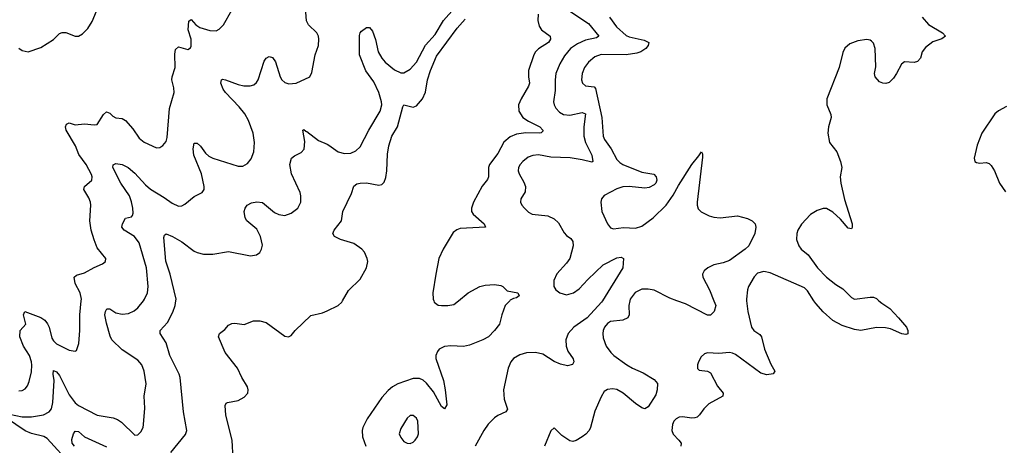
# Model space of a CAD drawing. Header units: inches. Extents: x 1550315 to 1685896, y 510706 to 640504.
# Tile 259 of 452: x 1598035 to 1604327, y 599076 to 601795. Entities that reach past the tile are written whole.
import ezdxf

# ---------------------------------------------------------------- set-up
doc = ezdxf.new("R2010")
doc.units = ezdxf.units.IN
doc.header["$MEASUREMENT"] = 0
for name, color, linetype in [('B5599', 7, 'Continuous'), ('B5690', 7, 'Continuous'), ('B6509', 7, 'Continuous'), ('B6600', 7, 'Continuous')]:
    doc.layers.add(name, color=color, linetype=linetype)

msp = doc.modelspace()

# ---------------------------------------------------------------- linework, layer by layer
at = {"layer": 'B5599', "color": 5}
for points, elevation in [([(1597970, 599275.6), (1598050, 599258.6), (1598110, 599257.7), (1598187.3, 599270), (1598224.2, 599290), (1598237.7, 599310), (1598246.4, 599350), (1598254.6, 599490), (1598248.2, 599530), (1598250, 599553.4), (1598270, 599546.4), (1598290, 599521.5), (1598350, 599399.3), (1598390, 599348.4), (1598410, 599330.2), (1598530, 599269.3), (1598631.2, 599251.2), (1598660.7, 599240.7), (1598684.7, 599224.7), (1598770, 599142), (1598790, 599144), (1598810, 599162.8), (1598822.9, 599190), (1598825.6, 599210), (1598834.1, 599314.1), (1598829.8, 599390), (1598843.1, 599470), (1598830.7, 599550.7), (1598814.5, 599590), (1598790, 599620.4), (1598690, 599686.8), (1598623.8, 599750), (1598613.3, 599773.3), (1598590, 599857), (1598579.8, 599910), (1598582.2, 599930), (1598591.5, 599948.5), (1598610, 599948.8), (1598650, 599922), (1598690, 599913.5), (1598730, 599918.5), (1598765.7, 599934.3), (1598790, 599954.6), (1598825.3, 600000)], 560), ([(1598030, 599424.9), (1598050, 599426.7), (1598070, 599437.1), (1598084.2, 599455.8), (1598095.3, 599484.7), (1598110, 599546), (1598112.7, 599587.3), (1598110.5, 599610), (1598096.5, 599650), (1598059.3, 599710), (1598036.5, 599770), (1598038.5, 599810), (1598073.6, 599850), (1598058.7, 599910), (1598068, 599930), (1598170, 599891.8), (1598195, 599875), (1598212.4, 599852.4), (1598222.4, 599830), (1598239.9, 599759.9), (1598250, 599742.9), (1598270, 599724.7), (1598350, 599684.6), (1598390, 599677.3), (1598398, 599682), (1598412.6, 599727.4), (1598419.8, 599810), (1598418.5, 599910), (1598428, 600000)], 580), ([(1598999.6, 599030), (1599095.1, 599144.9), (1599102.9, 599170), (1599081.7, 599290), (1599059.8, 599510), (1599053.7, 599530), (1598994.2, 599650), (1598970.7, 599730.7), (1598933.3, 599790), (1598931.8, 599810), (1598978.5, 599861.5), (1599014.3, 599925.7), (1599028.3, 599970), (1599032.7, 600000)], 540), ([(1599398.6, 598990), (1599392.7, 599110), (1599352.1, 599267.9), (1599348.6, 599330), (1599355.2, 599344.8), (1599362.7, 599350), (1599430, 599362), (1599470, 599383.9), (1599492, 599410), (1599494, 599430), (1599489.8, 599450), (1599454.6, 599510), (1599427.4, 599570), (1599348.4, 599670), (1599304.2, 599770), (1599312.6, 599790), (1599344.9, 599815.1), (1599370, 599844), (1599390, 599854.8), (1599410, 599857.3), (1599470, 599847.7), (1599529.5, 599870.5), (1599569.5, 599870.5), (1599610, 599860.5), (1599730, 599774), (1599751.7, 599768.3), (1599770, 599777.3), (1599795.6, 599810), (1599895.6, 599904.4), (1599970, 599921.7), (1600000, 599936.1)], 520), ([(1598365.3, 598950), (1598210, 599120.8), (1598190, 599131.7), (1598110, 599151.2), (1598070, 599169.1), (1597951.5, 599250)], 560), ([(1598384.6, 599070), (1598371, 599090), (1598367.1, 599112.9), (1598378.7, 599150), (1598390, 599167.7), (1598410, 599164.9), (1598450, 599130.2), (1598590, 599066.2)], 540)]:
    msp.add_lwpolyline(points, dxfattribs=dict(at, elevation=elevation))
at = {"layer": 'B5690', "color": 5}
for points, elevation in [([(1598825.3, 600000), (1598833.1, 600010), (1598850.8, 600050), (1598855.9, 600090), (1598844.8, 600210), (1598799.3, 600370), (1598769.2, 600409.2), (1598703, 600450), (1598688.6, 600470), (1598691, 600490), (1598710, 600526.4), (1598750, 600536.4), (1598756.5, 600543.5), (1598760.1, 600559.9), (1598757.7, 600590), (1598750, 600631.6), (1598736, 600670), (1598682, 600750), (1598629.8, 600850), (1598631.5, 600868.5), (1598650, 600875.6), (1598690, 600869.1), (1598727, 600850), (1598770, 600813.4), (1598839.2, 600739.2), (1598870, 600712.9), (1598959, 600659), (1599010, 600622.3), (1599050, 600604.4), (1599070, 600606.4), (1599090, 600616.4), (1599150, 600666), (1599201.2, 600690), (1599214, 600710), (1599213.6, 600730), (1599196.1, 600810), (1599147.9, 600930), (1599142.6, 600970), (1599150, 601006), (1599170, 601005.5), (1599190, 600986), (1599222, 600942), (1599243.4, 600923.4), (1599269.6, 600909.6), (1599430, 600858.5), (1599460.4, 600859.6), (1599490, 600875.8), (1599513.5, 600906.5), (1599531.1, 600951.1), (1599535.3, 601010), (1599525.8, 601070), (1599496.1, 601150), (1599472.8, 601192.8), (1599437.9, 601237.9), (1599350, 601328.9), (1599335.8, 601350), (1599320.4, 601390), (1599325.1, 601410), (1599330, 601414.4), (1599349.6, 601410.4), (1599430, 601379.7), (1599468.2, 601371.8), (1599506.9, 601373.1), (1599530, 601379.5), (1599547.3, 601392.7), (1599559.7, 601410), (1599598, 601530), (1599610, 601548), (1599630, 601560.5), (1599650, 601553), (1599670, 601525.5), (1599700.2, 601430), (1599710.2, 601410.2), (1599730, 601393.1), (1599754.8, 601385.2), (1599802, 601390), (1599889.6, 601430.4), (1599901.6, 601458.4), (1599922, 601570), (1599943.5, 601630), (1599947.1, 601670), (1599944, 601690), (1599934.3, 601710), (1599881.4, 601761.4), (1599867.7, 601787.7), (1599858.9, 601901.1)], 560), ([(1598030, 601612), (1598050, 601598.8), (1598090, 601588.9), (1598170, 601618), (1598250, 601669.1), (1598290, 601706.3), (1598306.2, 601713.8), (1598330, 601712.8), (1598390, 601690.3), (1598410, 601690.4), (1598435.5, 601704.5), (1598470, 601739.3), (1598497, 601783), (1598526.3, 601850)], 620), ([(1598428, 600000), (1598429, 600010), (1598420.7, 600050), (1598388.3, 600110), (1598383.5, 600150), (1598397.2, 600162.8), (1598450, 600178.2), (1598510, 600211.7), (1598564.4, 600235.6), (1598582.7, 600250), (1598586, 600270), (1598530, 600338.4), (1598510, 600389.4), (1598490.8, 600450), (1598482.4, 600510), (1598489.8, 600610), (1598486.6, 600630), (1598476.8, 600656.8), (1598445.6, 600710), (1598449.6, 600730), (1598496, 600770), (1598498.4, 600790), (1598494, 600806), (1598459.2, 600870), (1598413.1, 600933.1), (1598391, 600990), (1598332, 601090), (1598327.7, 601110), (1598333, 601127), (1598350, 601135.8), (1598390, 601122.8), (1598450, 601129.4), (1598510, 601122.4), (1598530, 601126), (1598570, 601188.8), (1598590, 601207), (1598610, 601198), (1598630, 601178), (1598648.3, 601168.3), (1598690, 601162.8), (1598710, 601151.7), (1598757, 601097), (1598797.7, 601037.7), (1598830, 601011.7), (1598910, 600976.3), (1598930, 600977.3), (1598949.6, 600990.4), (1598970, 601016), (1598978, 601042), (1598992.3, 601227.7), (1599021.2, 601330), (1599019.6, 601359.6), (1599007.1, 601410), (1599008.8, 601430), (1599027.4, 601490), (1599026.2, 601573.8), (1599030, 601604.7), (1599050, 601621.6), (1599110, 601603.8), (1599125.6, 601614.4), (1599130, 601624.7), (1599130.7, 601670.7), (1599111.1, 601730), (1599115.3, 601784.7), (1599130, 601794.9), (1599161.2, 601761.2), (1599185.1, 601745.1), (1599250, 601726.4), (1599290, 601723.7), (1599310, 601734), (1599338.2, 601761.8), (1599390, 601856.5)], 580), ([(1599032.7, 600000), (1599034.2, 600010), (1598995.4, 600170), (1598968, 600252), (1598956.1, 600403.9), (1598960.6, 600419.4), (1598970, 600426.4), (1599012.2, 600410), (1599070, 600376.9), (1599150, 600316.9), (1599170, 600306.9), (1599210, 600296.5), (1599270, 600297.4), (1599370, 600313.1), (1599510, 600285.5), (1599547.2, 600292.8), (1599570, 600306.8), (1599580.9, 600330), (1599585.4, 600354.6), (1599574.2, 600410), (1599550, 600457.4), (1599485.6, 600510), (1599476.2, 600530), (1599469.5, 600570), (1599476, 600590), (1599489, 600610), (1599515.6, 600624.4), (1599550, 600630.3), (1599587.3, 600627.3), (1599664.1, 600564.1), (1599690.1, 600550.1), (1599730, 600545), (1599770, 600559.2), (1599812.4, 600590), (1599831.8, 600630), (1599831.5, 600670), (1599826.3, 600690), (1599771.1, 600810), (1599762, 600870), (1599772.3, 600910), (1599790, 600925.5), (1599834.1, 600945.9), (1599852.1, 600967.9), (1599857.6, 601017.6), (1599844, 601090), (1599850, 601093), (1599862.4, 601082.4), (1599870, 601081.6), (1599943.4, 601023.4), (1600000, 600998.7)], 540)]:
    msp.add_lwpolyline(points, dxfattribs=dict(at, elevation=elevation))
at = {"layer": 'B6509', "color": 5}
for points, elevation in [([(1600000, 599936.1), (1600070.8, 599970), (1600092.4, 599990), (1600098.2, 600000)], 520), ([(1601166.4, 600000), (1601137.3, 599970), (1601114.8, 599910), (1601100.3, 599850), (1601070, 599809.7), (1601030.1, 599769.9), (1600994.4, 599750), (1600910, 599715), (1600870, 599707.4), (1600790, 599711.3), (1600750, 599708.2), (1600715.6, 599690), (1600704.3, 599675.7), (1600694, 599650), (1600694.7, 599630), (1600742.8, 599490), (1600754.4, 599430), (1600765.2, 599334.8), (1600750.4, 599309.6), (1600730, 599325.1), (1600678.3, 599418.3), (1600633.8, 599473.8), (1600612.2, 599492.2), (1600590, 599503), (1600550, 599503.7), (1600452, 599470), (1600417.4, 599450), (1600390, 599427.3), (1600350, 599382), (1600255.4, 599244.6), (1600228, 599190), (1600223.7, 599170), (1600226.2, 599130), (1600246.4, 599070)], 520), ([(1600680.3, 600000), (1600684.1, 599990), (1600710, 599971.7), (1600730, 599969.6), (1600771, 599969), (1600810, 599976.6), (1600839.2, 600000)], 520), ([(1601758.8, 600000), (1601752.6, 599990), (1601660.5, 599890), (1601576.6, 599830), (1601539, 599790), (1601525.6, 599750), (1601527.5, 599710), (1601538.1, 599678.1), (1601570.8, 599629.2), (1601576, 599610), (1601566.8, 599593.2), (1601535.6, 599584.4), (1601490, 599594.6), (1601450, 599610.7), (1601377.5, 599657.5), (1601330, 599669.8), (1601273.2, 599666.8), (1601230, 599654.8), (1601190.4, 599630), (1601173.4, 599610), (1601156, 599570), (1601126, 599430), (1601131, 599371), (1601153.1, 599306.9), (1601142, 599290), (1601090, 599266), (1601070, 599251.8), (1601028.9, 599211.1), (1601000.7, 599170), (1600946.2, 599070)], 540), ([(1601934.4, 600000), (1601926.9, 599970), (1601929, 599910), (1601920.3, 599890), (1601890, 599875.8), (1601810, 599867.6), (1601790, 599853.5), (1601772.4, 599830), (1601763.2, 599810), (1601760.2, 599790), (1601763.6, 599763.6), (1601782.6, 599710), (1601811.4, 599670), (1601831.6, 599650), (1601915.2, 599590), (1601950, 599569.4), (1602019.1, 599539.1), (1602090, 599496.1), (1602110, 599470.5), (1602109.2, 599430), (1602100.7, 599399.3), (1602050, 599321.6), (1602030, 599309.7), (1602010, 599315.1), (1601970, 599342.8), (1601890.4, 599410.4), (1601850, 599432.3), (1601822.2, 599437.8), (1601790, 599432.9), (1601770, 599420.5), (1601750, 599386.6), (1601710, 599294), (1601682.6, 599190), (1601673, 599170), (1601652.7, 599147.3), (1601629.3, 599130), (1601590, 599107.5), (1601570, 599101.5), (1601550, 599104), (1601499.5, 599139.5), (1601450, 599188), (1601430, 599168), (1601388.5, 599071.5)], 560), ([(1602680.2, 600000), (1602687, 599930), (1602711.5, 599830), (1602726, 599810), (1602764.2, 599784.2), (1602776.1, 599770), (1602793.7, 599690), (1602834, 599594), (1602859.5, 599550), (1602850, 599532.3), (1602810, 599526.9), (1602770, 599537.8), (1602610, 599657.4), (1602590, 599665.8), (1602570, 599668.8), (1602502.3, 599662.3), (1602430, 599667.8), (1602410, 599659.7), (1602390, 599640.5), (1602372.2, 599610), (1602366, 599590), (1602365.9, 599565.9), (1602376.7, 599556.7), (1602430, 599550.4), (1602450, 599539.3), (1602494.2, 599454.2), (1602530.3, 599410), (1602528.2, 599390), (1602438, 599342), (1602406.5, 599310), (1602379, 599270), (1602363, 599257), (1602350, 599250.9), (1602330, 599249.8), (1602270, 599258.7), (1602250, 599256), (1602230, 599245.1), (1602216, 599230), (1602206.7, 599210), (1602202.6, 599170), (1602210, 599147.4), (1602247.7, 599110), (1602260.9, 599090), (1602258.7, 599070)], 580), ([(1602470.7, 600000), (1602482.3, 599970), (1602472.3, 599930), (1602450, 599908.2), (1602430, 599908.3), (1602290, 599979.8), (1602234.6, 600000)], 560), ([(1603525.3, 600000), (1603543.2, 599983.2), (1603594.4, 599950), (1603650.4, 599890), (1603700.7, 599830), (1603710.7, 599810), (1603710.9, 599789.1), (1603696.8, 599783.2), (1603672.7, 599787.3), (1603599.3, 599819.3), (1603566.5, 599826.5), (1603510, 599829.3), (1603409.5, 599810.5), (1603370, 599815.8), (1603290, 599840.7), (1603230, 599874.5), (1603168.3, 599928.3), (1603121.5, 599981.5), (1603109.9, 600000)], 580)]:
    msp.add_lwpolyline(points, dxfattribs=dict(at, elevation=elevation))
at = {"layer": 'B6509', "color": 5, "elevation": 540}
msp.add_lwpolyline([(1600550, 599266), (1600530, 599266), (1600510, 599249.3), (1600470, 599184), (1600460.5, 599150), (1600470, 599126), (1600490, 599100.7), (1600510, 599090.7), (1600530, 599087.3), (1600550, 599097.3), (1600562.7, 599110), (1600577, 599130), (1600582.9, 599150), (1600578.4, 599230), (1600570, 599249)], close=True, dxfattribs=at)
at = {"layer": 'B6600', "color": 5}
for points, elevation in [([(1600000, 600998.7), (1600010, 600994.3), (1600070, 600951.7), (1600110, 600939), (1600150, 600943.2), (1600182.4, 600957.6), (1600210, 600983.1), (1600266, 601090), (1600338, 601210), (1600349.2, 601250), (1600347.9, 601270), (1600330, 601329.7), (1600297.4, 601397.4), (1600247.4, 601467.4), (1600206, 601570), (1600206.5, 601693.5), (1600209.6, 601710), (1600218.3, 601721.7), (1600250, 601744.9), (1600270, 601744), (1600290, 601720.7), (1600307.7, 601667.7), (1600326, 601590), (1600348.1, 601548.1), (1600370, 601523.5), (1600430, 601473.5), (1600470, 601454.7), (1600490, 601455.6), (1600530, 601478), (1600570, 601523.2), (1600627.4, 601632.6), (1600690, 601699), (1600742, 601790), (1600812.6, 601867.4)], 540), ([(1601347.7, 601830), (1601345.3, 601790), (1601353.5, 601753.5), (1601370.2, 601730), (1601423.7, 601690), (1601426.7, 601670), (1601413.4, 601650), (1601350, 601608.9), (1601331.1, 601590), (1601319.7, 601570), (1601286.7, 601470), (1601285.2, 601430), (1601291.8, 601390), (1601286.8, 601370), (1601238.4, 601290), (1601222.6, 601250), (1601224.7, 601210), (1601250, 601170.2), (1601285.6, 601145.6), (1601357.6, 601110), (1601378.4, 601090), (1601377, 601083), (1601368.1, 601071.9), (1601354, 601070), (1601270, 601071.4), (1601210, 601063), (1601170, 601046.9), (1601128.4, 601011.6), (1601090, 600939.3), (1601036.6, 600870), (1601031.5, 600850), (1601030.2, 600790), (1601025.2, 600774.8), (1600989.3, 600730.7), (1600935, 600630), (1600921, 600590), (1600922.2, 600570), (1600932.8, 600552.8), (1601002.4, 600490), (1601010.7, 600470), (1600850, 600460.4), (1600827.3, 600452.7), (1600805.2, 600434.8), (1600739.9, 600330), (1600714.3, 600270), (1600693.2, 600170), (1600674.7, 600050), (1600676.6, 600010), (1600680.3, 600000)], 520), ([(1601550.4, 601850), (1601670, 601770.2), (1601736.5, 601690), (1601720.2, 601679.8), (1601650, 601663.8), (1601599.1, 601640.9), (1601555, 601610), (1601515.7, 601564.3), (1601486.3, 601513.7), (1601461.8, 601450), (1601456.1, 601410), (1601457.2, 601342.8), (1601446, 601270), (1601450.2, 601250), (1601461.5, 601230), (1601484.7, 601204.7), (1601510, 601188.1), (1601550, 601185.4), (1601630, 601201.8), (1601650, 601192.4), (1601640.1, 601110), (1601640.2, 601050), (1601651.1, 601010), (1601690.2, 600930), (1601697.6, 600890), (1601690, 600884), (1601630, 600899.8), (1601552.8, 600912.8), (1601430, 600916.5), (1601350, 600930.7), (1601313, 600927), (1601284.4, 600915.6), (1601250.2, 600889.8), (1601232.4, 600870), (1601222.4, 600850), (1601220.4, 600830), (1601226.4, 600810), (1601257.2, 600757.2), (1601267.9, 600730), (1601264.5, 600695.5), (1601236.4, 600650), (1601234.9, 600630), (1601243, 600610), (1601260.5, 600590), (1601285.7, 600565.7), (1601310, 600552.4), (1601410, 600541.5), (1601450, 600523.2), (1601477.2, 600497.2), (1601513.7, 600433.7), (1601530, 600415.8), (1601557.2, 600397.2), (1601570, 600378.8), (1601571.3, 600350), (1601550.2, 600269.8), (1601530, 600238.7), (1601468.2, 600171.8), (1601448.9, 600130), (1601449, 600090), (1601461.1, 600070), (1601486.4, 600050), (1601530, 600038), (1601573.7, 600050), (1601610, 600076.3), (1601664.5, 600135.5), (1601763.1, 600230), (1601850, 600272.9), (1601877.6, 600277.6), (1601893, 600270), (1601888.5, 600210), (1601758.8, 600000)], 540), ([(1600098.2, 600000), (1600135.5, 600064.5), (1600210, 600136.9), (1600251.7, 600210), (1600258.7, 600250), (1600255.1, 600270), (1600237.2, 600310), (1600221.5, 600330), (1600170, 600365.7), (1600085.2, 600390), (1600046, 600410), (1600036, 600430), (1600043.7, 600450), (1600092.3, 600510), (1600099.6, 600570), (1600155.9, 600684.1), (1600170, 600730.7), (1600190, 600745.5), (1600209.7, 600750.3), (1600250, 600753.4), (1600330, 600738), (1600350, 600741.3), (1600363.5, 600756.5), (1600373.8, 600786.2), (1600380.6, 600830), (1600385.1, 600934.9), (1600392.7, 600990), (1600413.8, 601050), (1600449.1, 601110.9), (1600482.3, 601237.7), (1600490, 601250.4), (1600550, 601234.9), (1600570, 601243.8), (1600608.3, 601290), (1600627.3, 601332.7), (1600641.1, 601410), (1600659.4, 601470), (1600699.2, 601560.8), (1600830, 601739.7), (1600881.6, 601798.4)], 520), ([(1601804.9, 601810), (1601849.2, 601750), (1601910, 601693.8), (1601930, 601684.7), (1602024.9, 601664.9), (1602054.8, 601650), (1602050.6, 601630), (1602035.5, 601610), (1602004, 601590), (1601978.2, 601581.8), (1601910, 601569.8), (1601750, 601572.2), (1601710, 601557.2), (1601670, 601524.4), (1601644.7, 601490), (1601629.2, 601450), (1601625.2, 601410), (1601630.4, 601390), (1601650, 601372), (1601706.3, 601366.3), (1601715.3, 601355.3), (1601755.5, 601170), (1601764.3, 601050), (1601771.4, 601030), (1601813.6, 600970), (1601850, 600902), (1601870, 600881.7), (1601890, 600870.3), (1602010, 600821.1), (1602087.7, 600807.7), (1602102.8, 600790), (1602107.3, 600770), (1602099.1, 600750), (1602090, 600740.9), (1602056.5, 600723.5), (1602030, 600719.1), (1601930, 600729.8), (1601890, 600727.9), (1601850, 600713.8), (1601769, 600671), (1601753, 600650), (1601747.7, 600630), (1601755.8, 600570), (1601790, 600490.7), (1601810, 600464.9), (1601830, 600458), (1601892.3, 600467.7), (1601970, 600462.3), (1602010, 600474.9), (1602083.6, 600530), (1602165.1, 600610), (1602210, 600673.4), (1602243.9, 600736.1), (1602330, 600870.4), (1602375.1, 600924.9), (1602390.9, 600950.9), (1602397.3, 600937.3), (1602397.1, 600917.1), (1602363.2, 600630), (1602363.2, 600610), (1602370, 600586.4), (1602390, 600566.5), (1602441.2, 600541.2), (1602470, 600532.8), (1602510, 600530.2), (1602621.7, 600541.7), (1602684.7, 600524.7), (1602716, 600510), (1602734, 600490), (1602739.3, 600470), (1602731.7, 600430), (1602693.2, 600350), (1602671.1, 600328.9), (1602570, 600255.8), (1602530, 600240.9), (1602470, 600229.8), (1602432.4, 600210), (1602408.4, 600190), (1602401.8, 600178.2), (1602397.6, 600170), (1602399.5, 600150), (1602443.6, 600070), (1602470.7, 600000)], 560), ([(1603802.9, 601810), (1603843.2, 601763.2), (1603931.8, 601710), (1603950.5, 601690), (1603926.9, 601673.1), (1603870, 601652.4), (1603822.3, 601617.7), (1603802.8, 601590), (1603791, 601549), (1603771.7, 601528.3), (1603750, 601522.2), (1603690, 601525.1), (1603670, 601511.5), (1603638.5, 601450), (1603618.5, 601421.5), (1603590, 601393.6), (1603570, 601386.6), (1603550, 601389.4), (1603530, 601398.7), (1603500.5, 601430), (1603497.3, 601450), (1603505.5, 601494.5), (1603502.5, 601610), (1603490, 601645.6), (1603477.5, 601657.5), (1603470, 601663.5), (1603447.2, 601667.2), (1603390, 601659.2), (1603340, 601640), (1603307.6, 601612.4), (1603295, 601585), (1603271.1, 601490), (1603192.7, 601290), (1603193.4, 601250), (1603218, 601190), (1603220.5, 601170), (1603204, 601110), (1603199.1, 601070), (1603210.6, 601010), (1603257.6, 600950), (1603280.9, 600890), (1603287.6, 600850), (1603278.5, 600790), (1603282.3, 600750), (1603305.4, 600645.4), (1603354, 600490), (1603353.5, 600466.5), (1603350, 600459), (1603330, 600462.9), (1603280.2, 600520.2), (1603230, 600565.8), (1603190, 600588.9), (1603170, 600589.8), (1603130, 600576.5), (1603088, 600550), (1603030.8, 600489.2), (1603007.2, 600450), (1603001.2, 600430), (1602999.7, 600390), (1603013.4, 600350), (1603029.6, 600329.6), (1603072.7, 600292.7), (1603133.8, 600210), (1603190, 600149.2), (1603250, 600102.6), (1603295.4, 600075.4), (1603350, 600020.5), (1603370, 600010.4), (1603470, 600023.1), (1603490, 600022.4), (1603510, 600014.4), (1603525.3, 600000)], 580), ([(1604339.7, 601240.3), (1604290, 601212.5), (1604266.5, 601193.5), (1604183.6, 601070), (1604152.3, 600992.3), (1604134.9, 600910), (1604139.1, 600890), (1604150, 600881.6), (1604170, 600877.6), (1604210, 600881.6), (1604230, 600875.5), (1604243.4, 600863.4), (1604264.9, 600830), (1604295.2, 600750), (1604335.1, 600695.1)], 620), ([(1603109.9, 600000), (1603070, 600063.4), (1603050, 600082), (1602830, 600178.9), (1602790, 600186.4), (1602750, 600176.4), (1602727.3, 600152.7), (1602691.5, 600090), (1602684.7, 600070), (1602679.3, 600010), (1602680.2, 600000)], 580), ([(1600839.2, 600000), (1600901.5, 600050), (1600976.2, 600090), (1601010, 600098.4), (1601070, 600103.1), (1601110, 600096.4), (1601122.8, 600090), (1601150, 600064), (1601218, 600050), (1601226, 600030), (1601210, 600017.2), (1601190, 600014), (1601170, 600003.7), (1601166.4, 600000)], 520), ([(1602234.6, 600000), (1602190, 600016.2), (1602090, 600067.2), (1602050, 600074.6), (1602010, 600072.9), (1601966.8, 600053.2), (1601936.9, 600010), (1601934.4, 600000)], 560)]:
    msp.add_lwpolyline(points, dxfattribs=dict(at, elevation=elevation))

doc.saveas('drawing.dxf')
